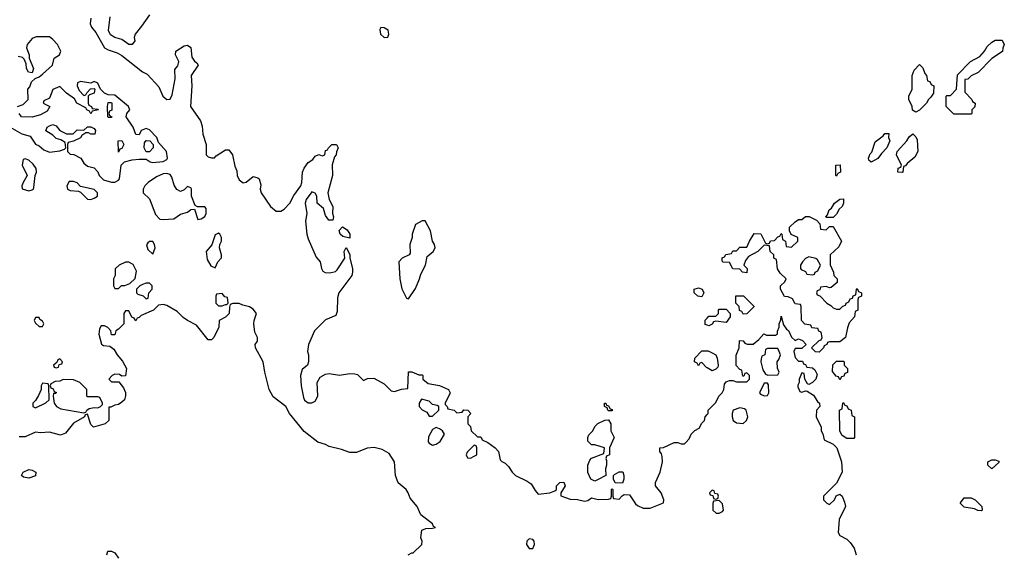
# Model space of a CAD drawing. Header units: inches. Extents: x 2380053 to 2584298, y 380219 to 546618.
# Tile 642 of 656: x 2546018 to 2551722, y 452259 to 455353. Entities that reach past the tile are written whole.
import ezdxf

# ---------------------------------------------------------------- set-up
doc = ezdxf.new("R2010")
doc.units = ezdxf.units.IN
doc.header["$MEASUREMENT"] = 0
doc.layers.add('C5445', color=7, linetype='Continuous')
doc.layers.add('C5455', color=7, linetype='Continuous')

msp = doc.modelspace()

# ---------------------------------------------------------------- linework, layer by layer
at = {"layer": 'C5445', "color": 2, "elevation": 34}
for points in [[(2546430, 455362), (2546425.5, 455330), (2546434, 455310), (2546459.2, 455279.2), (2546510, 455191), (2546530, 455178.8), (2546582, 455162), (2546610, 455146), (2546730, 455051.3), (2546757.3, 455037.3), (2546823.5, 454963.5), (2546846.8, 454910), (2546870, 454891), (2546890, 454892), (2546902, 454918), (2546919, 455010), (2546916.4, 455063.6), (2546933.6, 455086.4), (2546938, 455102), (2546939, 455110), (2546921.2, 455150), (2546922, 455170), (2546970, 455201), (2546990, 455204.7), (2547010, 455191.3), (2547015.3, 455135.3), (2547030, 455112), (2547043.6, 455103.6), (2547051.3, 455090), (2547010.8, 455030), (2547014.8, 454970), (2547007.3, 454850), (2547066.4, 454766.4), (2547075.3, 454735.3), (2547078, 454690), (2547098, 454630), (2547098, 454570), (2547110, 454558), (2547130, 454552), (2547147.3, 454552.7), (2547156.4, 454563.6), (2547210, 454598), (2547230, 454598), (2547250.6, 454570.6), (2547264, 454504), (2547276.8, 454476.8), (2547278.8, 454450), (2547290, 454424.7), (2547312.7, 454407.3), (2547330, 454411.3), (2547370, 454444.7), (2547396.8, 454436.8), (2547404.7, 454430), (2547415.3, 454395.3), (2547411.3, 454370), (2547416, 454350), (2547470, 454271), (2547503.5, 454243.5), (2547530, 454244), (2547550, 454254), (2547583.7, 454290), (2547606.3, 454333.7), (2547646.6, 454390), (2547653.2, 454410), (2547657.2, 454470), (2547666.8, 454493.2), (2547690, 454524.7), (2547716.5, 454543.5), (2547730, 454562), (2547750, 454572), (2547770, 454564.7), (2547786, 454570), (2547790, 454594), (2547802, 454598), (2547806, 454610), (2547826, 454630), (2547854, 454630), (2547862, 454610), (2547852.7, 454587.3), (2547852, 454570), (2547841, 454559), (2547827.3, 454512.7), (2547830.6, 454449.4), (2547804, 454350), (2547810.8, 454310.8), (2547831.2, 454271.1), (2547831, 454230), (2547836, 454210), (2547832, 454190), (2547809, 454190), (2547790, 454218), (2547778, 454258), (2547742, 454290), (2547739, 454330), (2547730, 454348), (2547710, 454355.3), (2547678, 454310), (2547672, 454290), (2547681, 454230), (2547674, 454186), (2547682, 454110), (2547690, 454082), (2547736, 453976), (2547758, 453950), (2547766, 453910), (2547774.8, 453894.8), (2547788.2, 453888.2), (2547814, 453886), (2547846.8, 453893.2), (2547857.6, 453902.4), (2547902, 453970), (2547898, 454010), (2547910, 454032), (2547931.2, 453991.1), (2547931.3, 453970), (2547946, 453910), (2547946.8, 453890), (2547942.8, 453870), (2547866.8, 453770), (2547859.8, 453740.2), (2547858, 453662), (2547850, 453638), (2547790, 453614), (2547726, 453550), (2547691, 453470), (2547686, 453430), (2547691.3, 453410), (2547691.3, 453370), (2547684.7, 453350), (2547654, 453326), (2547645.5, 453290), (2547647.7, 453230), (2547662.5, 453162.5), (2547668, 453148), (2547690, 453131), (2547710, 453131), (2547730, 453142), (2547745.2, 453170), (2547741.2, 453250), (2547758.6, 453281.4), (2547790, 453298.8), (2547810, 453301), (2547870, 453291.3), (2547930, 453301), (2547959.8, 453299.8), (2547975.3, 453295.3), (2548010, 453262), (2548032.7, 453272.7), (2548070, 453274), (2548130, 453242), (2548170, 453202), (2548190, 453198), (2548230, 453211.3), (2548266, 453214), (2548270, 453312), (2548290, 453312), (2548330, 453294), (2548350, 453294), (2548354, 453290), (2548354, 453270), (2548383.6, 453243.6), (2548450, 453232), (2548502, 453210), (2548511.3, 453190), (2548482, 453130), (2548482, 453122), (2548494, 453110), (2548498, 453098), (2548534, 453090), (2548550, 453074), (2548582, 453078), (2548590, 453091.3), (2548614, 453090), (2548631.3, 453070), (2548614, 453050), (2548614, 453010), (2548630, 452994), (2548634, 452970), (2548670, 452934), (2548690, 452934), (2548698, 452918), (2548730, 452902), (2548772, 452870), (2548791.3, 452850), (2548802, 452802), (2548811.6, 452791.6), (2548830, 452782), (2548850, 452762), (2548870.5, 452730.5), (2548890.5, 452710.5), (2548958.5, 452678.5), (2548982, 452662), (2549003.6, 452623.6), (2549022, 452602), (2549090, 452611), (2549119, 452621), (2549128, 452630), (2549128.7, 452650), (2549148, 452670), (2549170, 452671), (2549178, 452650), (2549152, 452610), (2549152.7, 452592.7), (2549207.3, 452572.7), (2549250, 452572), (2549290, 452562), (2549310, 452564.7), (2549330, 452582), (2549370, 452572), (2549430, 452574), (2549442, 452578), (2549446, 452590), (2549446, 452630), (2549450, 452634), (2549454, 452630), (2549454, 452590), (2549458, 452578), (2549490, 452574), (2549507.3, 452592.7), (2549520.4, 452599.6), (2549550, 452598), (2549585.4, 452545.4), (2549596.9, 452536.9), (2549630, 452522), (2549670, 452522), (2549748, 452552), (2549748.7, 452570), (2549733.2, 452610), (2549702, 452650), (2549702, 452670), (2549729.3, 452730.7), (2549742, 452790), (2549740.4, 452820.4), (2549736.4, 452836.4), (2549726, 452850), (2549726, 452870), (2549747.3, 452872.7), (2549810, 452902), (2549830, 452902), (2549850, 452894), (2549870, 452894), (2549878, 452902), (2549896.4, 452923.6), (2549908.8, 452951.1), (2549928.8, 452971.1), (2549954.6, 452985.4), (2549970, 453014), (2549986, 453030), (2549988.4, 453051.6), (2550000, 453063.7)], [(2546770, 455382), (2546724.4, 455315.6), (2546686, 455270), (2546681, 455250), (2546684.7, 455230), (2546670, 455209), (2546650, 455208.7), (2546610, 455239), (2546569.3, 455249.3), (2546544.5, 455264.5), (2546532.7, 455290), (2546542, 455370)], [(2546006, 454850), (2546038, 454862), (2546068, 454890), (2546066, 454950), (2546076.4, 454963.6), (2546087.3, 454992.7), (2546108, 455012), (2546130, 455022), (2546150, 455038), (2546208.7, 455090), (2546218, 455130), (2546248.7, 455150), (2546256, 455170), (2546237.2, 455210), (2546210, 455239), (2546190, 455253.2), (2546113.6, 455253.6), (2546090, 455244), (2546061, 455210), (2546058, 455190), (2546072, 455150), (2546072, 455130), (2546098, 455070), (2546090, 455046), (2546068.4, 455048.4), (2546058, 455070), (2546056.4, 455096.4), (2546044, 455124), (2546034, 455134), (2546010, 455139)], [(2545962, 454730), (2546030, 454691), (2546078.5, 454678.5), (2546110, 454632), (2546130, 454622), (2546158, 454598), (2546190, 454584.7), (2546250, 454592), (2546278, 454602), (2546286, 454610), (2546282, 454642), (2546256.4, 454656.4), (2546230, 454664), (2546210, 454684), (2546169.2, 454709.2), (2546178, 454730), (2546190, 454738), (2546210, 454744.7), (2546230, 454738), (2546250.7, 454710.7), (2546290, 454691.3), (2546328, 454692), (2546350, 454714), (2546390, 454712), (2546410, 454731.3), (2546430, 454731.3), (2546450, 454722), (2546458, 454710), (2546454, 454690), (2546430, 454688.7), (2546416.4, 454696.4), (2546402, 454698), (2546378, 454682), (2546370, 454668.7), (2546330, 454648), (2546298, 454642), (2546294, 454630), (2546294, 454590), (2546310, 454574), (2546331.6, 454571.6), (2546371.3, 454551.3), (2546390, 454522), (2546410, 454504.7), (2546450, 454494), (2546470.9, 454470.9), (2546478, 454450), (2546504, 454424), (2546550, 454411.3), (2546570, 454412), (2546590, 454422), (2546595.3, 454430), (2546606, 454510), (2546626, 454530), (2546670, 454541), (2546710, 454544.7), (2546750, 454544.7), (2546774, 454530), (2546790, 454526), (2546850, 454531.3), (2546870, 454542), (2546874, 454550), (2546869, 454590), (2546822, 454642), (2546813.2, 454670), (2546770, 454714), (2546750, 454722), (2546722, 454710), (2546710, 454686), (2546690, 454688), (2546675.3, 454730), (2546635.3, 454790), (2546638, 454810), (2546655.3, 454830), (2546648, 454850), (2546570, 454915.3), (2546530, 454918), (2546510, 454928), (2546486, 454950), (2546470, 454986), (2546450, 454995.3), (2546430, 454986), (2546370, 454994), (2546352, 454988), (2546351.3, 454970), (2546362, 454942), (2546390, 454914), (2546402, 454918), (2546406, 454930), (2546427.3, 454952.7), (2546450, 454954), (2546454, 454950), (2546450, 454928), (2546422, 454918), (2546414, 454910), (2546414, 454870), (2546418, 454858), (2546434, 454850), (2546438, 454838), (2546470, 454834), (2546474, 454830), (2546438, 454822), (2546430, 454808), (2546422, 454822), (2546406, 454830), (2546402, 454842), (2546348.8, 454868.9), (2546334.6, 454894.6), (2546290, 454928), (2546250, 454966), (2546210, 454948), (2546190, 454898), (2546158, 454882), (2546154, 454870), (2546192, 454850), (2546176.9, 454823.1), (2546138, 454802), (2546090, 454788), (2546028, 454790), (2546015.3, 454810)], [(2548268.7, 452250), (2548290, 452262), (2548298, 452262), (2548348, 452310), (2548348.7, 452330), (2548341.2, 452350), (2548347, 452393), (2548370, 452402.8), (2548410, 452404.7), (2548426, 452410), (2548414.6, 452414.6), (2548408.7, 452430), (2548342.5, 452482.5), (2548320.7, 452530), (2548279.5, 452579.5), (2548269.3, 452610), (2548256, 452630), (2548210, 452668.7), (2548196, 452710), (2548189.2, 452790), (2548158, 452838), (2548118, 452862), (2548072.3, 452872.3), (2548030, 452869.3), (2547970, 452844), (2547930, 452844), (2547882, 452862), (2547810, 452878), (2547788.7, 452890), (2547744.5, 452904.5), (2547666.3, 452966.3), (2547580.9, 453070), (2547559.3, 453110), (2547487.3, 453167.3), (2547464, 453210), (2547437.2, 453310), (2547429, 453370), (2547384, 453450), (2547382, 453470), (2547395.3, 453490), (2547395.3, 453510), (2547380.9, 453540.9), (2547375.1, 453590), (2547376, 453610), (2547389, 453650), (2547370, 453675.3), (2547350, 453688.7), (2547310, 453698), (2547290, 453708), (2547252.7, 453707.3), (2547238, 453702), (2547232.7, 453687.3), (2547230.9, 453649.1), (2547210, 453628), (2547174, 453610), (2547172, 453570), (2547142, 453510), (2547130, 453498), (2547110, 453498), (2547042, 453582), (2546989.6, 453609.6), (2546965.8, 453625.8), (2546930, 453661.2), (2546870, 453695.3), (2546850, 453702), (2546822, 453698), (2546794, 453670), (2546722, 453638), (2546710, 453626), (2546698, 453622), (2546690, 453608), (2546682, 453622), (2546668, 453628), (2546650, 453666), (2546630, 453666), (2546622, 453650), (2546622, 453590), (2546590, 453558), (2546574, 453550), (2546570, 453526), (2546550, 453526), (2546546, 453550), (2546528.4, 453568.4), (2546510, 453578), (2546490, 453578), (2546479.6, 453560.4), (2546476, 453530), (2546491.6, 453471.6), (2546503.6, 453463.6), (2546539.6, 453459.6), (2546563.6, 453443.6), (2546582, 453410), (2546613.7, 453373.7), (2546636, 453330), (2546630, 453288), (2546610, 453286), (2546596.4, 453296.4), (2546570, 453298), (2546554, 453290), (2546534, 453270), (2546550, 453254), (2546592.7, 453252.7), (2546619.6, 453219.6), (2546631.6, 453191.6), (2546631.6, 453171.6), (2546624.7, 453150), (2546610, 453135.3), (2546590, 453122), (2546570, 453118), (2546546, 453106), (2546534, 453106), (2546534, 453030), (2546514, 453010), (2546446, 452990), (2546430, 453006), (2546410, 453066), (2546398, 453062), (2546394, 453050), (2546330, 453013.2), (2546283.5, 452956.5), (2546255.3, 452944.7), (2546190, 452962), (2546138, 452958), (2546110, 452962), (2546050, 452935.3), (2546014.6, 452934.6)], [(2550000, 453582), (2549990, 453586), (2549988.4, 453611.6), (2550000, 453623.6)], [(2550000, 453334.4), (2549996.4, 453336.4), (2549970, 453366), (2549958, 453362), (2549950, 453346), (2549942, 453362), (2549928, 453370), (2549928.4, 453391.6), (2549970, 453434), (2550000, 453432.9)], [(2546522, 452250), (2546528.4, 452271.6), (2546550, 452271.3), (2546570, 452262), (2546591.3, 452231.3)]]:
    msp.add_lwpolyline(points, dxfattribs=at)
at = {"layer": 'C5445', "color": 2}
for points, elevation in [([(2548110, 455308), (2548104.5, 455295.5), (2548108.7, 455268.7), (2548130, 455250.8), (2548150, 455251.3), (2548157, 455270), (2548151.8, 455291.8), (2548130, 455306)], 38), ([(2546530, 454786), (2546528, 454790), (2546526, 454850), (2546530, 454874), (2546550, 454874), (2546552, 454870), (2546551.6, 454828.4), (2546538, 454822), (2546534, 454810), (2546538, 454798), (2546552, 454790), (2546550, 454786)], 34), ([(2546590, 454586), (2546588.7, 454650), (2546610, 454652), (2546622, 454630), (2546610, 454606), (2546598, 454602)], 34), ([(2546750, 454588), (2546739, 454610), (2546741.2, 454638.8), (2546750, 454652), (2546771, 454651), (2546792, 454630), (2546791.3, 454610), (2546770, 454588)], 34), ([(2546050, 454546), (2546038, 454542), (2546032, 454510), (2546062, 454450), (2546038, 454410), (2546031.3, 454390), (2546032, 454372), (2546070, 454361), (2546090, 454366), (2546098, 454370), (2546100.4, 454379.6), (2546108, 454450), (2546115.3, 454470), (2546114, 454490), (2546096.5, 454516.5), (2546070, 454538)], 34), ([(2546870, 454462), (2546850, 454459), (2546810, 454441.2), (2546762, 454410), (2546742, 454390), (2546734, 454370), (2546734, 454350), (2546770, 454314), (2546804.4, 454224.4), (2546830, 454197.3), (2546850, 454194), (2546910, 454198), (2546950, 454226), (2546990, 454238), (2547010, 454252), (2547030, 454254), (2547050, 454194), (2547070, 454198), (2547090, 454212), (2547099, 454230), (2547099, 454259), (2547090, 454268), (2547047.3, 454267.3), (2547035.3, 454275.3), (2547014, 454330), (2547014, 454370), (2547010, 454378), (2546990, 454386), (2546970, 454366), (2546950, 454358), (2546929.3, 454369.3), (2546913.6, 454393.6), (2546900.2, 454440.2), (2546890, 454455.3)], 34), ([(2546330, 454415.3), (2546304.7, 454415.3), (2546292, 454390), (2546294, 454370), (2546310, 454362), (2546359.6, 454359.6), (2546370, 454354), (2546410, 454312), (2546430, 454311.3), (2546450, 454318), (2546468, 454330), (2546468, 454350), (2546450, 454368), (2546370, 454386), (2546350, 454408)], 34), ([(2547930, 454086), (2547890, 454095.3), (2547875.3, 454110), (2547869, 454131), (2547888.4, 454151.6), (2547915.3, 454135.3), (2547931.3, 454110)], 34), ([(2548350, 454188), (2548310, 454166), (2548291.3, 454110), (2548291.3, 454090), (2548278, 454050), (2548279.6, 454000.4), (2548274, 453990), (2548234, 453970), (2548214, 453950), (2548221, 453850), (2548232.7, 453792.7), (2548258, 453738), (2548270, 453734), (2548310, 453794), (2548334, 453850), (2548341.2, 453878.8), (2548368.7, 453930), (2548379, 453981), (2548413.2, 454010), (2548424, 454030), (2548421.2, 454050), (2548409.2, 454070), (2548397.2, 454130), (2548367.3, 454187.3)], 38), ([(2547170, 454115.3), (2547150, 454106), (2547131.3, 454048.7), (2547098, 454010), (2547103.6, 453963.6), (2547125.4, 453925.4), (2547150, 453914), (2547166, 453950), (2547187.3, 453972.7), (2547188, 453990), (2547175.3, 454030), (2547178, 454050), (2547188, 454070), (2547188, 454090), (2547178, 454110)], 34), ([(2546790, 454068), (2546770, 454068), (2546759.6, 454060.4), (2546752.7, 454047.3), (2546761, 454021), (2546790, 453994), (2546802, 454030), (2546799, 454050)], 34), ([(2546650, 453948), (2546630, 453948), (2546594, 453930), (2546572, 453908), (2546572, 453870), (2546562, 453850), (2546562, 453810), (2546570, 453794), (2546590, 453794), (2546608.4, 453811.6), (2546627.3, 453812.7), (2546656.4, 453823.6), (2546687.3, 453852.7), (2546694.6, 453894.6), (2546674.6, 453934.6)], 34), ([(2546770, 453826), (2546750, 453826), (2546730, 453818), (2546714, 453810), (2546694, 453790), (2546694, 453770), (2546702, 453762), (2546732.7, 453752.7), (2546750, 453734), (2546762, 453738), (2546766, 453770), (2546786, 453790), (2546786, 453810)], 34), ([(2547190, 453766), (2547158, 453762), (2547154, 453750), (2547154, 453710), (2547170, 453694), (2547190, 453694), (2547210, 453702), (2547218, 453702), (2547226, 453710), (2547222, 453742), (2547207.3, 453747.3)], 34), ([(2549970, 453746), (2549946, 453750), (2549926, 453770), (2549926, 453790), (2549950, 453798), (2549972, 453790), (2549982, 453770)], 34), ([(2546130, 453626), (2546110, 453626), (2546102, 453610), (2546110, 453594), (2546130, 453574), (2546150, 453574), (2546158, 453590), (2546150, 453606), (2546135.3, 453615.3)], 34), ([(2546250, 453386), (2546238, 453382), (2546234, 453366), (2546214, 453350), (2546218, 453338), (2546230, 453334), (2546242, 453338), (2546246, 453354), (2546262, 453358), (2546266, 453370)], 34), ([(2546150, 453246), (2546142, 453230), (2546142, 453210), (2546126, 453174), (2546110, 453146), (2546094, 453130), (2546094, 453110), (2546110, 453102), (2546170, 453132), (2546188, 453150), (2546186, 453230), (2546182, 453242)], 34), ([(2546270, 453268), (2546250, 453258), (2546223.6, 453256.4), (2546198, 453242), (2546194, 453230), (2546198, 453218), (2546212.7, 453212.7), (2546218, 453198), (2546231.6, 453191.6), (2546226, 453186), (2546214, 453186), (2546212, 453170), (2546218, 453130), (2546231.3, 453110), (2546256.3, 453096.3), (2546390, 453074), (2546402, 453078), (2546406, 453090), (2546420.4, 453099.6), (2546450, 453104.7), (2546470, 453102), (2546486, 453110), (2546498, 453122), (2546498, 453130), (2546482, 453162), (2546470, 453166), (2546410, 453166), (2546406, 453170), (2546406, 453210), (2546366, 453250), (2546330, 453266)], 34), ([(2548346.4, 453153.6), (2548331.3, 453130), (2548332, 453110), (2548350, 453092), (2548376.9, 453076.9), (2548390, 453054), (2548410, 453054), (2548446, 453090), (2548446, 453110), (2548436.4, 453116.4), (2548410, 453122), (2548390, 453142)], 34), ([(2549430, 453086), (2549426, 453090), (2549422, 453102), (2549406, 453110), (2549406, 453130), (2549414, 453130), (2549418, 453118), (2549430, 453114), (2549438, 453098), (2549450, 453094), (2549450, 453086)], 34), ([(2549350, 452678), (2549326, 452690), (2549308.8, 452728.9), (2549308.8, 452771.1), (2549320.2, 452799.8), (2549330, 452812), (2549402, 452838), (2549406, 452870), (2549350, 452888), (2549330, 452888), (2549309.2, 452909.2), (2549309, 452931), (2549314.6, 452945.4), (2549338, 452970), (2549350, 452994), (2549367.3, 453012.7), (2549408.4, 453031.6), (2549430, 453034), (2549442, 453010), (2549442, 452970), (2549462, 452930), (2549434, 452870), (2549434, 452830), (2549418, 452822), (2549414, 452810), (2549418, 452798), (2549418, 452770), (2549412, 452750), (2549414, 452710), (2549370, 452688)], 34), ([(2548430, 452988), (2548410, 452978), (2548385.8, 452934.2), (2548385.2, 452905.2), (2548390, 452898), (2548410, 452887.3), (2548430, 452891.3), (2548452.9, 452907.1), (2548478, 452950), (2548468, 452970), (2548450, 452982)], 34), ([(2548650, 452886), (2548610, 452846), (2548604.7, 452830), (2548612.7, 452812.7), (2548630, 452812), (2548650, 452822), (2548666, 452830), (2548666, 452870), (2548662, 452882)], 34), ([(2546070, 452695.3), (2546040.4, 452700.4), (2546028, 452710), (2546038, 452730), (2546070, 452744.7), (2546090, 452741), (2546112, 452730), (2546110, 452708.7)], 34), ([(2549510, 452666), (2549467.3, 452667.3), (2549458, 452690), (2549458, 452710), (2549463.1, 452716.9), (2549490, 452732), (2549511.3, 452731.3), (2549518, 452710), (2549518, 452690)], 34), ([(2548970, 452344), (2548956, 452330), (2548954.8, 452310), (2548970, 452287.7), (2548990, 452287.3), (2549001.2, 452310), (2548999, 452330), (2548990, 452339)], 34)]:
    msp.add_lwpolyline(points, close=True, dxfattribs=dict(at, elevation=elevation))
at = {"layer": 'C5455', "color": 2, "elevation": 34}
for points in [[(2551430, 454806), (2551386, 454850), (2551386, 454910), (2551390, 454914), (2551410, 454914), (2551446, 454950), (2551450, 455034), (2551526, 455110), (2551580.4, 455139.6), (2551608, 455170), (2551623.1, 455196.9), (2551650, 455222), (2551670, 455234), (2551710, 455234), (2551722, 455210), (2551712.7, 455187.3), (2551711.2, 455168.9), (2551650, 455128), (2551570, 455048), (2551530, 455028), (2551510, 455008), (2551494, 455006), (2551492.7, 454932.7), (2551534, 454890), (2551538, 454878), (2551554, 454870), (2551551.6, 454848.4), (2551534, 454830), (2551534, 454810), (2551530, 454806)], [(2551210, 454818), (2551190, 454828), (2551188, 454850), (2551168, 454890), (2551168, 454910), (2551188, 454950), (2551188.7, 455030), (2551200.2, 455059.8), (2551230, 455094), (2551250, 455074), (2551262, 455042), (2551272, 455030), (2551278, 454998), (2551290, 454994), (2551298, 454978), (2551314, 454970), (2551312.7, 454927.3), (2551296.9, 454903.1), (2551282, 454890), (2551272, 454870), (2551230, 454828)], [(2550950, 454528), (2550938, 454538), (2550935.3, 454550), (2550944.7, 454575.3), (2550954, 454586), (2550974.6, 454645.4), (2551020.4, 454679.6), (2551030, 454694), (2551052.7, 454692.7), (2551052, 454670), (2551058, 454650), (2551042, 454610), (2551010, 454578), (2550990, 454548)], [(2551130, 454468), (2551106, 454470), (2551107.3, 454492.7), (2551122, 454498), (2551126, 454510), (2551098, 454570), (2551102, 454590), (2551158, 454650), (2551170, 454674), (2551191.6, 454691.6), (2551210, 454674), (2551216.9, 454656.9), (2551222, 454590), (2551203.6, 454556.4), (2551159.6, 454520.4), (2551150, 454506), (2551138, 454502), (2551134, 454470)], [(2550750, 454446), (2550746, 454450), (2550746, 454510), (2550771.6, 454511.6), (2550774, 454470), (2550758, 454462)], [(2550690, 454206), (2550688, 454210), (2550698, 454222), (2550708, 454250), (2550720.4, 454259.6), (2550738, 454290), (2550770, 454312), (2550790, 454314), (2550791.3, 454290), (2550782, 454270), (2550765.4, 454254.6), (2550750, 454226), (2550730, 454206)], [(2550690, 454134), (2550710, 454154), (2550730, 454154), (2550778, 454070), (2550763.6, 454036.4), (2550714, 453990), (2550712.7, 453932.7), (2550732, 453890), (2550734, 453870), (2550754, 453850), (2550754, 453830), (2550719.6, 453800.4), (2550710, 453798), (2550690, 453806), (2550658, 453802), (2550652.7, 453787.3), (2550638, 453782), (2550634, 453770), (2550638, 453758), (2550652.7, 453752.7), (2550694, 453710), (2550716.9, 453696.9), (2550730, 453682), (2550750, 453674), (2550770, 453674), (2550787.3, 453692.7), (2550802, 453698), (2550806, 453710), (2550822, 453718), (2550830, 453734), (2550842, 453738), (2550847.3, 453752.7), (2550862, 453758), (2550866, 453790), (2550870, 453794), (2550878, 453778), (2550894, 453770), (2550894, 453750), (2550878, 453742), (2550874, 453730), (2550874, 453670), (2550858, 453662), (2550854, 453630), (2550823.6, 453596.4), (2550812.7, 453567.3), (2550802, 453510), (2550770, 453486), (2550710, 453486), (2550698, 453482), (2550694, 453470), (2550678, 453462), (2550674, 453450), (2550650, 453426), (2550627.3, 453427.3), (2550606, 453450), (2550650, 453494), (2550662, 453498), (2550666, 453510), (2550662, 453542), (2550647.3, 453547.3), (2550642, 453562), (2550607.3, 453567.3), (2550602, 453582), (2550567.3, 453587.3), (2550548, 453610), (2550546, 453690), (2550542, 453702), (2550510, 453706), (2550495.3, 453735.3), (2550470, 453746), (2550448.4, 453748.4), (2550426, 453790), (2550426, 453810), (2550450, 453834), (2550458, 453850), (2550423.1, 453883.1), (2550408.4, 453908.4), (2550402, 453962), (2550386, 453970), (2550386, 453990), (2550366, 454010), (2550362, 454042), (2550330, 454046), (2550294, 454010), (2550239.6, 453980.4), (2550223.6, 453956.4), (2550214, 453930), (2550232, 453910), (2550230, 453886), (2550206, 453890), (2550190, 453906), (2550150, 453908), (2550130, 453946), (2550092.7, 453947.3), (2550087.3, 453952.7), (2550087.3, 453972.7), (2550102, 453978), (2550108.4, 453991.6), (2550142, 453998), (2550150, 454014), (2550170, 454014), (2550190, 454034), (2550230, 454034), (2550246, 454070), (2550272.7, 454112.7), (2550311.2, 454111.1), (2550338, 454058), (2550350, 454054), (2550362, 454058), (2550368.4, 454071.6), (2550390, 454074), (2550410, 454094), (2550422, 454098), (2550430, 454114), (2550434, 454110), (2550438, 454078), (2550454, 454070), (2550458, 454038), (2550490, 454034), (2550526, 454070), (2550526, 454090), (2550487.3, 454107.3), (2550478, 454130), (2550478, 454150), (2550510, 454182), (2550530, 454194), (2550550, 454194), (2550570, 454212), (2550591.6, 454211.6), (2550634, 454190), (2550654, 454170), (2550658, 454138)], [(2550590, 453978), (2550570, 453968), (2550552, 453950), (2550542, 453930), (2550542, 453910), (2550544.7, 453904.7), (2550570, 453894), (2550578, 453878), (2550610, 453874), (2550622, 453878), (2550626, 453890), (2550642, 453898), (2550658, 453930), (2550640.4, 453960.4), (2550630, 453968)], [(2550210, 453646), (2550202, 453662), (2550188, 453668), (2550186, 453690), (2550166, 453710), (2550167.3, 453752.7), (2550211.6, 453751.6), (2550271.6, 453691.6), (2550271.6, 453688.4), (2550230, 453648)], [(2550410, 453446), (2550350, 453446), (2550338, 453442), (2550334, 453410), (2550318, 453402), (2550312.7, 453387.3), (2550312, 453370), (2550323.6, 453323.6), (2550338, 453298), (2550352.7, 453292.7), (2550410, 453294), (2550418, 453310), (2550407.3, 453332.7), (2550406, 453370), (2550416.4, 453383.6), (2550426, 453410), (2550418, 453430)], [(2550770, 453266), (2550762, 453282), (2550747.3, 453287.3), (2550727.3, 453312.7), (2550728.4, 453351.6), (2550750, 453374), (2550790, 453374), (2550794, 453370), (2550794, 453350), (2550814, 453330), (2550812.7, 453307.3), (2550798, 453302), (2550792.7, 453287.3), (2550778, 453282)], [(2550350, 453246), (2550330, 453246), (2550304.7, 453190), (2550310, 453182), (2550330, 453172), (2550350, 453174), (2550358, 453190), (2550356.4, 453236.4)], [(2550810, 452926), (2550783.1, 452943.1), (2550768.4, 452968.4), (2550768, 453090), (2550782, 453098), (2550786, 453130), (2550790, 453134), (2550798, 453118), (2550810, 453114), (2550818, 453098), (2550834, 453090), (2550838, 453058), (2550854, 453050), (2550854, 452930), (2550850, 452926)], [(2550190, 453102), (2550151.6, 453088.4), (2550144.7, 453070), (2550144.7, 453050), (2550151.3, 453030), (2550170, 453016), (2550210, 453012), (2550228, 453030), (2550235.3, 453050), (2550226, 453090), (2550216.4, 453096.4)], [(2551650, 452748.7), (2551626, 452770), (2551626, 452790), (2551650, 452802), (2551670, 452802), (2551690, 452794), (2551690, 452786)], [(2550030, 452626), (2550014, 452610), (2550018, 452598), (2550034, 452594), (2550038, 452578), (2550050, 452574), (2550062, 452578), (2550066, 452590), (2550062, 452602), (2550046, 452606), (2550042, 452622)], [(2550070, 452566), (2550038, 452562), (2550032.7, 452547.3), (2550034, 452510), (2550052.7, 452492.7), (2550070, 452492), (2550090, 452502), (2550095.3, 452510), (2550090, 452546)], [(2551590, 452506), (2551568.4, 452508.4), (2551550, 452518), (2551490, 452526), (2551468.4, 452548.4), (2551468.4, 452551.6), (2551490, 452582), (2551530, 452582), (2551554, 452570), (2551592, 452530), (2551594, 452510)]]:
    msp.add_lwpolyline(points, close=True, dxfattribs=at)
for points in [[(2550000, 453623.6), (2550010, 453634), (2550050, 453634), (2550066, 453650), (2550066, 453670), (2550070, 453674), (2550110, 453674), (2550134, 453650), (2550134, 453630), (2550110, 453598), (2550050, 453606), (2550038, 453602), (2550030, 453588), (2550010, 453578), (2550000, 453582)], [(2550000, 453063.7), (2550006, 453070), (2550006, 453090), (2550050, 453134), (2550068, 453170), (2550088, 453190), (2550098, 453210), (2550100.4, 453239.6), (2550110, 453254), (2550130, 453262), (2550150, 453262), (2550170, 453254), (2550230, 453254), (2550246, 453270), (2550246, 453290), (2550230, 453306), (2550218, 453302), (2550212.7, 453287.3), (2550207.3, 453287.3), (2550202, 453322), (2550190, 453326), (2550168.4, 453348.4), (2550168.4, 453408.4), (2550186, 453450), (2550187.3, 453492.7), (2550210, 453492), (2550218, 453478), (2550232.7, 453472.7), (2550267.3, 453472.7), (2550300.4, 453499.6), (2550328.4, 453531.6), (2550344.7, 453524.7), (2550396.4, 453523.6), (2550407.3, 453532.7), (2550407.3, 453547.3), (2550418, 453570), (2550418, 453590), (2550427.3, 453612.7), (2550430, 453634), (2550443.6, 453583.6), (2550459.6, 453559.6), (2550470.9, 453550.9), (2550490, 453512), (2550510, 453494), (2550530, 453502), (2550539.6, 453499.6), (2550552.7, 453492.7), (2550574, 453470), (2550550, 453446), (2550510, 453446), (2550502, 453430), (2550510, 453394), (2550530, 453374), (2550552.7, 453372.7), (2550558, 453358), (2550570, 453354), (2550578, 453338), (2550610, 453334), (2550623.6, 453323.6), (2550636.9, 453296.9), (2550630.9, 453269.1), (2550611.2, 453248.9), (2550590, 453238), (2550582, 453242), (2550566, 453270), (2550562, 453302), (2550550, 453306), (2550534, 453270), (2550534, 453250), (2550525.4, 453234.6), (2550525.4, 453225.4), (2550538, 453198), (2550550, 453194), (2550570, 453202), (2550579.6, 453199.6), (2550616.9, 453176.9), (2550639.6, 453139.6), (2550652, 453130), (2550654, 453110), (2550634, 453090), (2550632, 453050), (2550662, 452990), (2550662, 452970), (2550671.6, 452951.6), (2550678, 452918), (2550730, 452892), (2550751.3, 452870), (2550778, 452790), (2550782, 452730), (2550750, 452666), (2550674, 452590), (2550674, 452570), (2550694, 452550), (2550710, 452542), (2550738, 452570), (2550747.3, 452592.7), (2550770, 452602), (2550782, 452590), (2550796.9, 452556.9), (2550802, 452530), (2550765.4, 452454.6), (2550759.6, 452379.6), (2550770, 452362), (2550810, 452342), (2550830, 452322), (2550851.3, 452290), (2550864.7, 452250)], [(2550000, 453432.9), (2550007.3, 453432.7), (2550030, 453422), (2550050.8, 453410.8), (2550058, 453390), (2550064.7, 453350), (2550062, 453338), (2550050, 453328), (2550030, 453318), (2550000, 453334.4)]]:
    msp.add_lwpolyline(points, dxfattribs=at)

doc.saveas('drawing.dxf')
